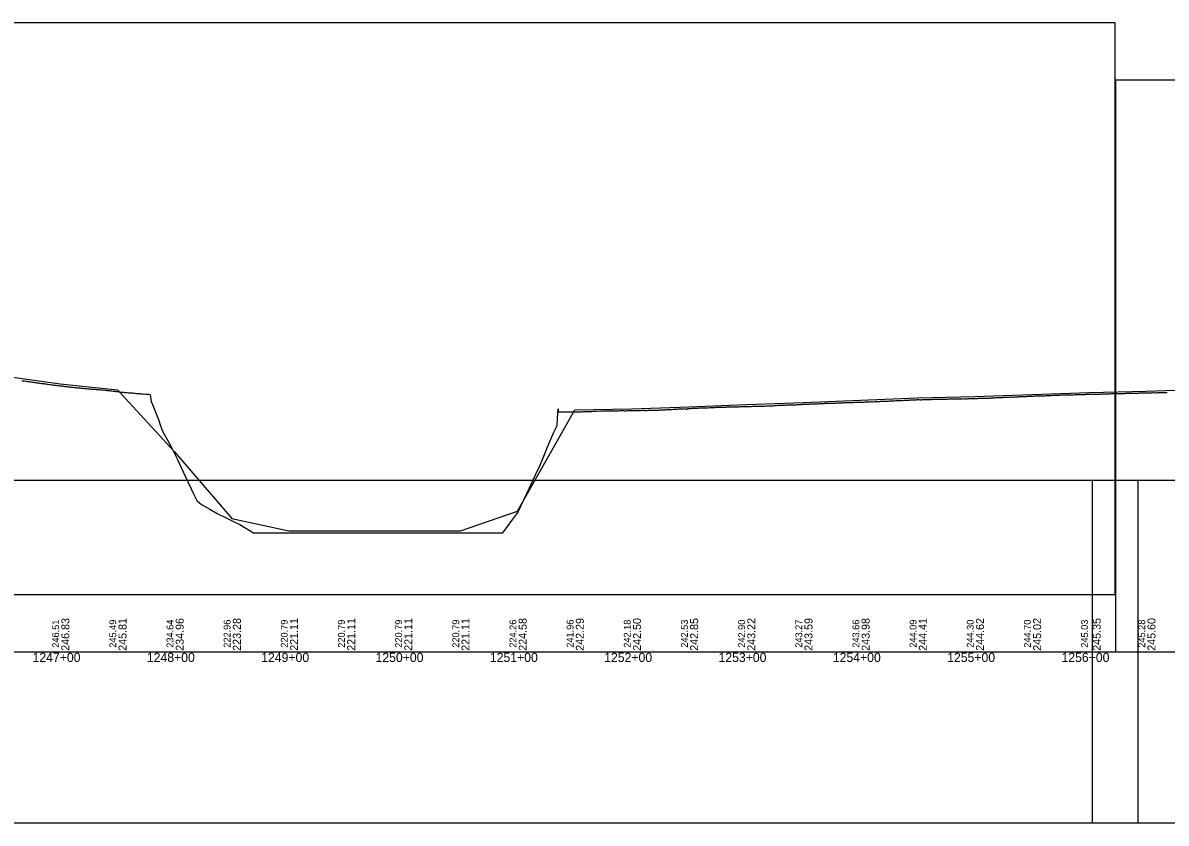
# Model space of a CAD drawing. Extents: x 2898 to 49495, y -15038 to -13538.
# Drawn here: x 14021 to 15021, y -15038 to -14338 of the extents above; entities that cross this region are included whole.
import ezdxf

# ---------------------------------------------------------------- set-up
doc = ezdxf.new("R2010")
doc.units = 0
for name, color, linetype in [('RD_DDB_Profile_EX', 7, 'Continuous'), ('RD_DDB_Profile_PR', 7, 'Continuous'), ('RD_DDB_StaTX', 7, 'Continuous'), ('RD_DDB_StripGrade', 7, 'Continuous'), ('RD_GPK_Profile_Cell', 7, 'Continuous'), ('RD_SHT_ShtClip', 7, 'Continuous')]:
    doc.layers.add(name, color=color, linetype=linetype)

msp = doc.modelspace()

# ---------------------------------------------------------------- linework, layer by layer
at = {"layer": 'RD_DDB_Profile_EX'}
for points in [[(14019.8, -14651.5), (14020.9, -14651.6), (14022, -14651.6), (14023, -14651.8), (14024, -14652), (14024.9, -14652.1), (14026, -14652.3), (14027, -14652.5), (14028, -14652.5), (14029, -14652.7), (14030, -14652.8), (14031, -14653), (14032, -14653.1), (14033, -14653.2), (14034, -14653.4), (14035, -14653.6), (14036, -14653.7), (14037, -14653.9), (14038, -14653.9), (14039, -14654), (14040, -14654.3), (14040.9, -14654.3), (14041.9, -14654.5), (14042.9, -14654.6), (14044, -14654.7)], [(14044, -14654.7), (14045, -14654.8), (14046, -14655), (14047, -14655.2), (14047.9, -14655.3), (14048.9, -14655.4), (14049.9, -14655.5), (14051, -14655.6), (14051.9, -14655.7), (14052.9, -14655.9), (14054, -14656), (14055, -14656.1), (14055.9, -14656.3), (14056.6, -14656.3), (14057.5, -14656.4), (14058.6, -14656.6), (14059.5, -14656.6), (14060.5, -14656.7), (14061.5, -14656.9), (14062.5, -14657), (14063.5, -14657.1), (14064.5, -14657.2), (14065.5, -14657.4), (14066.5, -14657.5), (14067.5, -14657.5), (14068.5, -14657.6), (14069.5, -14657.7), (14070.5, -14657.8), (14071.5, -14657.9), (14072.5, -14658), (14073.5, -14658.1), (14074.5, -14658.2), (14075.5, -14658.4), (14076.5, -14658.4), (14077.5, -14658.5), (14078.5, -14658.5), (14079.5, -14658.6), (14080.6, -14658.8), (14081.6, -14658.8), (14082.6, -14658.8), (14083.6, -14658.9), (14084.6, -14659.1), (14085.6, -14659.2), (14086.6, -14659.1), (14087.6, -14659.3), (14088.6, -14659.4), (14089.6, -14659.6), (14090.6, -14659.7), (14091.6, -14659.6), (14092.6, -14659.7), (14093.6, -14659.8), (14094.6, -14659.9), (14095.6, -14660), (14096.6, -14660.1), (14097.6, -14660.2), (14098.6, -14660.3), (14099.6, -14660.5), (14100.6, -14660.6), (14101.5, -14660.6), (14102, -14660.9), (14103, -14661), (14104, -14661), (14105, -14661.1), (14106, -14661.4), (14107, -14661.5), (14108, -14661.5), (14109, -14661.6), (14110, -14661.7), (14111, -14661.7), (14112.1, -14661.9), (14113, -14662.1), (14114, -14662.1), (14115, -14662.1), (14116, -14662.1), (14117, -14662.2), (14118, -14662.4), (14119.1, -14662.5), (14120, -14662.6), (14121, -14662.7), (14122, -14662.8), (14123, -14662.7), (14124, -14662.9), (14125, -14663), (14126, -14663.1), (14127, -14663), (14128.2, -14663.1), (14129.2, -14663.2), (14130.1, -14663.4), (14131, -14663.3), (14132, -14663.6), (14133, -14669.8), (14134.1, -14672.2), (14139.4, -14685.3), (14141.2, -14690.8), (14142.8, -14695.6), (14148.4, -14705.5), (14150.8, -14709.8), (14155.6, -14719.9), (14162.7, -14735.1), (14169.9, -14750.3), (14172.8, -14756.3)], [(14707.5, -14671.9), (14708.2, -14671.9), (14709.2, -14671.9), (14710.2, -14671.8), (14711.2, -14671.7), (14712.2, -14671.7), (14713.2, -14671.7), (14714.2, -14671.7), (14714.7, -14671.6), (14715.2, -14671.6), (14716.2, -14671.6), (14717.2, -14671.5), (14718.2, -14671.4), (14719.2, -14671.4), (14720.2, -14671.4), (14721.2, -14671.3), (14721.8, -14671.2), (14722.2, -14671.2), (14723.2, -14671.2), (14724.2, -14671.2), (14725.2, -14671.2), (14726.2, -14671.2), (14727.2, -14671), (14728.2, -14671), (14729.2, -14671.1), (14730.2, -14671.1), (14731.2, -14671), (14732.1, -14671), (14733.1, -14670.9), (14734.1, -14670.8), (14735.1, -14670.7), (14736.2, -14670.7), (14737.1, -14670.8), (14738.1, -14670.7), (14739.1, -14670.6), (14740.1, -14670.6), (14741.1, -14670.6), (14742.1, -14670.5), (14743.3, -14670.5), (14744.1, -14670.5), (14745.1, -14670.4), (14746.1, -14670.4), (14747.1, -14670.4), (14748.1, -14670.3), (14749.1, -14670.3), (14750.1, -14670.3), (14750.5, -14670.3), (14751.1, -14670.3), (14752.1, -14670.3), (14753.1, -14670.2), (14754.1, -14670.1), (14755.1, -14670.1), (14756.1, -14670.2), (14757.1, -14670), (14757.7, -14670), (14758.1, -14670), (14759.1, -14669.9), (14760.1, -14669.9), (14761.1, -14669.9), (14762.1, -14670), (14763.1, -14669.8), (14764.1, -14669.9), (14765.1, -14669.9), (14766.1, -14669.7), (14767.1, -14669.6), (14768.2, -14669.6), (14769.2, -14669.6), (14770.2, -14669.6), (14771.2, -14669.5), (14772.2, -14669.4), (14773.2, -14669.3), (14774.2, -14669.3), (14775.2, -14669.3), (14776.2, -14669.3), (14777.2, -14669.3), (14778.2, -14669.3), (14779.2, -14669.1), (14780.2, -14669.1), (14781.2, -14669.1), (14782.2, -14669), (14783.2, -14669), (14784.2, -14668.9), (14785.2, -14668.9), (14786.3, -14668.8), (14787.2, -14668.7), (14788.2, -14668.7), (14789.2, -14668.7), (14790.2, -14668.7), (14791.2, -14668.6), (14792.2, -14668.6), (14793.5, -14668.5), (14794.2, -14668.5), (14795.2, -14668.5), (14796.2, -14668.4), (14797.2, -14668.3), (14798.2, -14668.2), (14799.2, -14668.2), (14800.2, -14668.2), (14800.7, -14668.1), (14801.2, -14668.1), (14802.4, -14668.1)], [(14802.4, -14668.1), (14803.4, -14668), (14804.4, -14668), (14805.4, -14668.1), (14806.4, -14668.1), (14807.4, -14668), (14807.9, -14667.9), (14808.4, -14667.9), (14809.4, -14667.9), (14810.4, -14667.9), (14811.4, -14667.8), (14812.4, -14667.8), (14813.4, -14667.8), (14814.4, -14667.8), (14815, -14667.8), (14815.4, -14667.8), (14816.4, -14667.7), (14817.4, -14667.6), (14818.4, -14667.7), (14819.4, -14667.6), (14820.4, -14667.6), (14821.4, -14667.6), (14822.4, -14667.5), (14823.4, -14667.5), (14824.4, -14667.5), (14825.4, -14667.5), (14826.4, -14667.5), (14827.4, -14667.5), (14828.4, -14667.5), (14829.4, -14667.5), (14830.4, -14667.4), (14831.4, -14667.4), (14832.4, -14667.4), (14833.3, -14667.4), (14833.7, -14667.4), (14834.7, -14667.4), (14835.7, -14667.4), (14836.7, -14667.2), (14837.7, -14667.2), (14838.7, -14667.2), (14839.7, -14667.2), (14840.7, -14667.4), (14841.7, -14667.3), (14842.7, -14667.2), (14843.7, -14667.1), (14844.7, -14667.2), (14845.7, -14667.2), (14846.7, -14667.2), (14847.7, -14667.1), (14848.7, -14667.1), (14849.7, -14667), (14850.9, -14666.9), (14851.7, -14666.9), (14852.7, -14667), (14853.7, -14666.9), (14854.7, -14667), (14855.7, -14666.9), (14856.7, -14666.8), (14857.7, -14666.8), (14858, -14666.8), (14858.7, -14666.8), (14859.7, -14666.8), (14860.7, -14666.7), (14861.7, -14666.6), (14862.7, -14666.6), (14863.9, -14666.6), (14864.8, -14666.6), (14865.2, -14666.6), (14865.8, -14666.6), (14866.8, -14666.6), (14867.8, -14666.4), (14868.8, -14666.4), (14869.8, -14666.4), (14870.8, -14666.4), (14871.8, -14666.3), (14872.4, -14666.3), (14872.8, -14666.3), (14873.8, -14666.3), (14874.8, -14666.2), (14875.8, -14666.2), (14876.8, -14666.1), (14877.8, -14666.1), (14878.8, -14666), (14879.8, -14666), (14880.8, -14665.9), (14881.8, -14665.9), (14882.8, -14665.9), (14883.8, -14665.8), (14884.8, -14665.7), (14885.8, -14665.8), (14886.8, -14665.8), (14887.8, -14665.7), (14888.8, -14665.6), (14889.8, -14665.5), (14890.8, -14665.6), (14891.8, -14665.6), (14892.8, -14665.3), (14893.9, -14665.3), (14894.6, -14665.3), (14895.6, -14665.3), (14896.6, -14665.3)], [(14896.6, -14665.3), (14897.6, -14665.2), (14898.6, -14665.2), (14899.6, -14665.1), (14900.6, -14665), (14901, -14665), (14901.6, -14665), (14902.6, -14665), (14903.6, -14665), (14904.6, -14664.9), (14905.6, -14664.8), (14906.6, -14664.8), (14907.6, -14664.8), (14908.2, -14664.8), (14908.6, -14664.7), (14909.6, -14664.7), (14910.6, -14664.7), (14911.6, -14664.8), (14912.6, -14664.6), (14913.6, -14664.6), (14914.6, -14664.6), (14915.6, -14664.4), (14916.6, -14664.4), (14917.6, -14664.4), (14918.6, -14664.4), (14919, -14664.3), (14919.6, -14664.3), (14920.6, -14664.3), (14921.6, -14664.2), (14922.6, -14664.2), (14923.6, -14664.2), (14924.6, -14664.1), (14925.6, -14664.1), (14926.6, -14664.1), (14927.6, -14664), (14928.8, -14663.9), (14929.8, -14663.9), (14930.8, -14663.9), (14931.8, -14663.9), (14932.8, -14663.9), (14933.8, -14663.8), (14934.8, -14663.8), (14935.8, -14663.8), (14936.9, -14663.7), (14937.8, -14663.7), (14938.8, -14663.7), (14939.8, -14663.7), (14940.8, -14663.6), (14941.8, -14663.6), (14942.8, -14663.6), (14944, -14663.5), (14944.8, -14663.5), (14945.8, -14663.4), (14946.8, -14663.4), (14947.8, -14663.5), (14948.8, -14663.4), (14949.8, -14663.4), (14950.8, -14663.3), (14951.2, -14663.3), (14951.8, -14663.3), (14952.8, -14663.3), (14953.8, -14663.3), (14954.8, -14663.3), (14955.8, -14663.3), (14956.8, -14663.3), (14957.8, -14663.2), (14958.4, -14663.2), (14958.9, -14663.1), (14959.9, -14663.1), (14960.9, -14663.2), (14961.6, -14663.2), (14962.6, -14663.2), (14963.6, -14663.1), (14964.6, -14663), (14965.6, -14663), (14966.6, -14663), (14967.6, -14662.9), (14968.6, -14662.9), (14969.6, -14663), (14970.6, -14663), (14971.7, -14662.9), (14972.7, -14662.8), (14973.6, -14662.8), (14974.6, -14662.8), (14975.6, -14662.8), (14976.6, -14662.7), (14977.6, -14662.7), (14978.6, -14662.7), (14979.9, -14662.7), (14980.6, -14662.7), (14981.6, -14662.6), (14982.6, -14662.6), (14983.6, -14662.6), (14984.6, -14662.6), (14985.6, -14662.5), (14986.6, -14662.5), (14987.1, -14662.5), (14987.6, -14662.4), (14988.6, -14662.4), (14989.6, -14662.4), (14990.6, -14662.5)], [(14990.6, -14662.5), (14991.6, -14662.4), (14992.6, -14662.4), (14993.6, -14662.3), (14994.6, -14662.3), (14995.6, -14662.3), (14996.5, -14662.3), (14997.5, -14662.2), (14998.5, -14662.2), (14999.5, -14662.1), (15000.5, -14662.1), (15001.5, -14662.1), (15002.5, -14662.1), (15003.5, -14662.1), (15004.5, -14662.1), (15005.5, -14662), (15006.5, -14662), (15007.5, -14662), (15008.6, -14662), (15009.6, -14661.9), (15010.5, -14661.9), (15011.6, -14662), (15012.5, -14662), (15013.5, -14661.9), (15014.6, -14661.9), (15015.7, -14661.8), (15016.6, -14661.8), (15017.6, -14661.7), (15018.6, -14661.7), (15019.5, -14661.7), (15020.6, -14661.7), (15021.5, -14661.7)], [(14172.8, -14756.3), (14177.1, -14759.7), (14177.5, -14760.1), (14184.2, -14763.9), (14190.8, -14767.5), (14191.4, -14767.8), (14198.6, -14771.3), (14205.7, -14774.8), (14210.5, -14777.2), (14212.9, -14778.7), (14220.1, -14783.2), (14222.2, -14784.5), (14225.1, -14784.5), (14227.2, -14784.5), (14229.3, -14784.5), (14234.4, -14784.5), (14239.4, -14784.5), (14241.6, -14784.5), (14242.8, -14784.5), (14247.5, -14784.5), (14248.7, -14784.5), (14255.9, -14784.5), (14263.1, -14784.5), (14270.2, -14784.5), (14277.4, -14784.5), (14284.6, -14784.5), (14291.7, -14784.5), (14298.9, -14784.5), (14306.1, -14784.5), (14313.3, -14784.5), (14320.5, -14784.5), (14327.6, -14784.5), (14331.4, -14784.5), (14334.8, -14784.5), (14341.9, -14784.5), (14349.1, -14784.5), (14356.3, -14784.5), (14363.4, -14784.5), (14370.6, -14784.5), (14375.9, -14784.5), (14377.8, -14784.5), (14384.3, -14784.5), (14384.9, -14784.5), (14392.1, -14784.5), (14399.3, -14784.5), (14401.3, -14784.5), (14404.7, -14784.5), (14406.4, -14784.5), (14413.6, -14784.5), (14415.4, -14784.5), (14416.7, -14784.5), (14420.8, -14784.5), (14427.9, -14784.5), (14428.5, -14784.5), (14434.5, -14784.5), (14435.1, -14784.5), (14440.7, -14784.5), (14442.3, -14782.3), (14449.4, -14772.5), (14453.6, -14766.8), (14456.6, -14760.5), (14463.8, -14745.3), (14471, -14730.1), (14472.5, -14726.9), (14478.1, -14713.1), (14479.1, -14710.8), (14482.5, -14702.5), (14485.3, -14696.5), (14488, -14690.6), (14488.4, -14684.6), (14489.1, -14676), (14489.1, -14678.6), (14490.4, -14678.6), (14491.4, -14678.7), (14492.5, -14678.7), (14493.4, -14678.6), (14494.4, -14678.7), (14495.4, -14678.7), (14496.4, -14678.8), (14497.4, -14678.8), (14498.4, -14678.7), (14499.6, -14678.7), (14500.4, -14678.8), (14501.4, -14678.8), (14502.4, -14678.7), (14503.4, -14678.6), (14504.4, -14678.6), (14505.4, -14678.6), (14506.4, -14678.6), (14506.8, -14678.6), (14507.4, -14678.6), (14508.4, -14678.6), (14509.4, -14678.6), (14510.4, -14678.5), (14511.4, -14678.5), (14512.4, -14678.4), (14513.4, -14678.3), (14514, -14678.3), (14514.4, -14678.3), (14515.4, -14678.4), (14516.4, -14678.5)], [(14516.4, -14678.5), (14517.4, -14678.4), (14518.4, -14678.3), (14519.6, -14678.1), (14520.6, -14678.1), (14521.1, -14678.1), (14521.6, -14678), (14522.6, -14678), (14523.6, -14677.9), (14524.6, -14678), (14525.6, -14677.9), (14526.6, -14677.9), (14527.6, -14678), (14528.6, -14677.9), (14529.6, -14677.9), (14530.6, -14677.9), (14531.6, -14677.8), (14532.6, -14677.8), (14533.6, -14677.8), (14534.6, -14677.8), (14535.6, -14677.8), (14536.8, -14677.9), (14537.8, -14677.9), (14538.9, -14677.8), (14539.8, -14677.8), (14540.8, -14677.8), (14541.8, -14677.8), (14542.8, -14677.6), (14543.8, -14677.6), (14544.8, -14677.6), (14545.8, -14677.6), (14546.8, -14677.8), (14547.8, -14677.8), (14548.8, -14677.8), (14549.8, -14677.6), (14550.8, -14677.6), (14551.8, -14677.5), (14552.8, -14677.6), (14553.9, -14677.5), (14554.8, -14677.4), (14555.8, -14677.4), (14557, -14677.4), (14557.8, -14677.5), (14558.8, -14677.5), (14559.9, -14677.4), (14560.8, -14677.4), (14561.8, -14677.4), (14562.8, -14677.3), (14563.8, -14677.3), (14564.1, -14677.3), (14564.8, -14677.4), (14565.8, -14677.4), (14566.8, -14677.4), (14567.8, -14677.3), (14568.8, -14677.3), (14569.5, -14677.3), (14570.5, -14677.2), (14571.5, -14677.2), (14572.5, -14677.2), (14573.5, -14677.2), (14574.5, -14677.2), (14575.5, -14677.1), (14576.5, -14677.1), (14577.5, -14677.1), (14578.5, -14677), (14579.5, -14677), (14580.5, -14677), (14581.5, -14676.9), (14582.5, -14676.9), (14583.5, -14676.8), (14584.5, -14676.8), (14585.6, -14676.7), (14586.5, -14676.6), (14587.5, -14676.7), (14588.5, -14676.6), (14589.5, -14676.5), (14590.5, -14676.5), (14591.5, -14676.4), (14592.5, -14676.3), (14592.8, -14676.4), (14593.5, -14676.4), (14594.5, -14676.2), (14595.5, -14676.2), (14596.5, -14676.2), (14597.5, -14676.1), (14598.5, -14676), (14599.5, -14675.9), (14600, -14676.1), (14600.5, -14676.4), (14601.5, -14676.4), (14602.5, -14675.8), (14603.3, -14675.8), (14604.3, -14675.8), (14605.3, -14675.7), (14606.3, -14675.6), (14607.3, -14675.6), (14608.3, -14675.6), (14609.3, -14675.5), (14610.3, -14675.5), (14611.3, -14675.4), (14612.3, -14675.3)], [(14612.3, -14675.3), (14613.3, -14675.3), (14614.3, -14675.3), (14615.3, -14675.2), (14616.3, -14675.2), (14617.3, -14675.1), (14618.3, -14675.1), (14619.3, -14675.1), (14620.3, -14675.1), (14621.5, -14675), (14622.3, -14674.9), (14623.3, -14675), (14624.3, -14675), (14625.3, -14674.9), (14626.3, -14674.8), (14627.3, -14674.7), (14628.3, -14674.6), (14628.6, -14674.6), (14629.3, -14674.7), (14630.3, -14674.7), (14631.3, -14674.6), (14632.3, -14674.6), (14633.3, -14674.6), (14634.3, -14674.6), (14635.3, -14674.5), (14635.8, -14674.5), (14636.3, -14674.4), (14637.3, -14674.4), (14638.3, -14674.4), (14639.3, -14674.4), (14640.2, -14674.4), (14641.2, -14674.3), (14642.2, -14674.3), (14643.2, -14674.3), (14644.2, -14674.3), (14645.2, -14674.2), (14646.2, -14674.3), (14647.2, -14674.2), (14648.2, -14674.1), (14649.2, -14674.1), (14650.2, -14674.1), (14651.2, -14674.1), (14652.2, -14674.1), (14653.2, -14674), (14654.2, -14674), (14655.2, -14673.9), (14656.2, -14673.9), (14657.3, -14674), (14658.2, -14673.9), (14659.2, -14673.8), (14660.2, -14673.8), (14661.2, -14673.8), (14662.2, -14673.8), (14663.2, -14673.7), (14664.5, -14673.7), (14665.2, -14673.7), (14666.2, -14673.7), (14667.2, -14673.7), (14668.2, -14673.6), (14668.8, -14673.6), (14669.8, -14673.6), (14670.8, -14673.5), (14671.8, -14673.5), (14672.8, -14673.5), (14673.8, -14673.4), (14674.8, -14673.4), (14675.8, -14673.4), (14676.8, -14673.4), (14677.8, -14673.3), (14678.8, -14673.2), (14679.8, -14673.1), (14680.8, -14673), (14681.8, -14672.9), (14682.8, -14672.9), (14683.8, -14672.9), (14684.8, -14672.9), (14686, -14672.9), (14686.8, -14672.9), (14687.8, -14672.8), (14688.8, -14672.7), (14689.8, -14672.7), (14690.8, -14672.7), (14691.8, -14672.7), (14692.8, -14672.6), (14693.2, -14672.6), (14693.8, -14672.6), (14694.8, -14672.5), (14695.8, -14672.5), (14696.8, -14672.5), (14697.8, -14672.4), (14698.8, -14672.3), (14699.8, -14672.3), (14700.3, -14672.3), (14700.8, -14672.2), (14701.8, -14672.2), (14702.8, -14672.1), (14703.2, -14672.1), (14704.2, -14672.1), (14705.2, -14671.9), (14706.2, -14671.9), (14707.5, -14671.9)]]:
    msp.add_lwpolyline(points, dxfattribs=at)
at = {"layer": 'RD_DDB_Profile_PR'}
for points in [[(14003.4, -14647.3), (14053.4, -14654.3), (14103.4, -14659.4), (14153.4, -14713.7), (14203.4, -14772.1), (14253.4, -14782.9), (14303.4, -14782.9), (14353.4, -14782.9), (14403.4, -14782.9), (14453.4, -14765.6), (14503.4, -14677), (14553.4, -14676), (14603.4, -14674.2), (14653.4, -14672.4), (14703.4, -14670.5), (14753.4, -14668.6), (14803.4, -14666.4), (14853.4, -14665.4)], [(14853.4, -14665.4), (14903.4, -14663.4), (14953.4, -14661.7), (15003.4, -14660.5), (15053.4, -14659)]]:
    msp.add_lwpolyline(points, dxfattribs=at)
at = {"layer": 'RD_GPK_Profile_Cell'}
msp.add_line((2976.1, -14888.5), (48721.1, -14888.5), dxfattribs=at)
at = {"layer": 'RD_SHT_ShtClip'}
for points in [[(14976.2, -14838.5), (14976.2, -14338.5), (14976.2, -14338.5), (13476.4, -14338.5), (13476.4, -14838.5)], [(16476.2, -14888.5), (16476.2, -14388.5), (16476.2, -14388.5), (14976.4, -14388.5), (14976.4, -14888.5)], [(13456.4, -14738.5), (14996.1, -14738.5), (14996.1, -15038.5), (13456.4, -15038.5)], [(14956.4, -14738.5), (16496.1, -14738.5), (16496.1, -15038.5), (14956.4, -15038.5)]]:
    msp.add_lwpolyline(points, close=True, dxfattribs=at)

# ---------------------------------------------------------------- texts
at = {"layer": 'RD_DDB_StaTX'}
for s, p in [('1247+00', (14029.2, -14897.5)), ('1248+00', (14129.2, -14897.5)), ('1249+00', (14229.2, -14897.5)), ('1250+00', (14329.2, -14897.5)), ('1251+00', (14429.2, -14897.5)), ('1252+00', (14529.2, -14897.5)), ('1253+00', (14629.2, -14897.5)), ('1254+00', (14729.2, -14897.5)), ('1255+00', (14829.2, -14897.5)), ('1256+00', (14929.2, -14897.5))]:
    msp.add_text(s, height=8, dxfattribs=at).set_placement(p)
at = {"layer": 'RD_DDB_StripGrade'}
for s, height, p in [('246.83', 7, (14061.4, -14887.7)), ('245.81', 7, (14111.4, -14887.7)), ('234.96', 7, (14161.4, -14887.7)), ('223.28', 7, (14211.4, -14887.7)), ('221.11', 7, (14261.4, -14887.7)), ('221.11', 7, (14311.4, -14887.7)), ('221.11', 7, (14361.4, -14887.7)), ('221.11', 7, (14411.4, -14887.7)), ('224.58', 7, (14461.4, -14887.7)), ('242.29', 7, (14511.4, -14887.7)), ('242.50', 7, (14561.4, -14887.7)), ('242.85', 7, (14611.4, -14887.7)), ('243.22', 7, (14661.4, -14887.7)), ('243.59', 7, (14711.4, -14887.7)), ('243.98', 7, (14761.4, -14887.7)), ('244.41', 7, (14811.4, -14887.7)), ('244.62', 7, (14861.4, -14887.7)), ('245.02', 7, (14911.4, -14887.7)), ('245.35', 7, (14963.5, -14887.7)), ('245.60', 7, (15011.4, -14887.7)), ('246.51', 6, (14052.4, -14885)), ('245.49', 6, (14102.4, -14885)), ('234.64', 6, (14152.4, -14885)), ('222.96', 6, (14202.4, -14885)), ('220.79', 6, (14252.4, -14885)), ('220.79', 6, (14302.4, -14885)), ('220.79', 6, (14352.4, -14885)), ('220.79', 6, (14402.4, -14885)), ('224.26', 6, (14452.4, -14885)), ('241.96', 6, (14502.4, -14885)), ('242.18', 6, (14552.4, -14885)), ('242.53', 6, (14602.4, -14885)), ('242.90', 6, (14652.4, -14885)), ('243.27', 6, (14702.4, -14885)), ('243.66', 6, (14752.4, -14885)), ('244.09', 6, (14802.4, -14885)), ('244.30', 6, (14852.4, -14885)), ('244.70', 6, (14902.4, -14885)), ('245.03', 6, (14952.4, -14885)), ('245.28', 6, (15002.4, -14885))]:
    msp.add_text(s, height=height, rotation=90, dxfattribs=at).set_placement(p)

doc.saveas('drawing.dxf')
